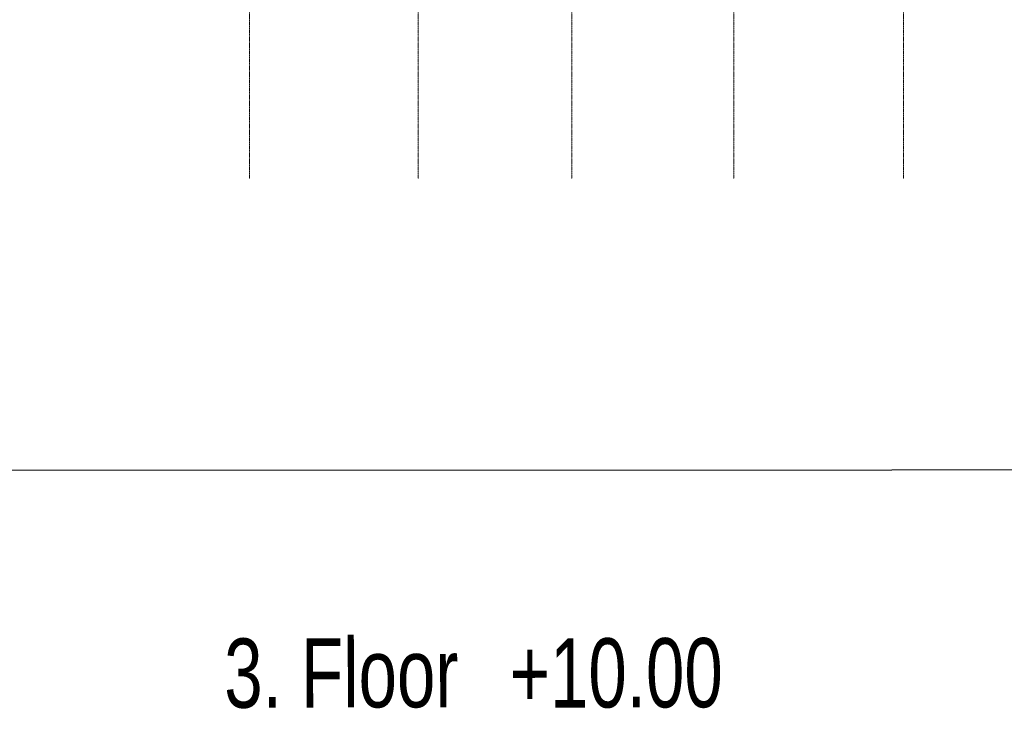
# Model space of a CAD drawing. Header units: millimetres. Extents: x -409347 to -76892, y 286088 to 1850972.
# Tile 262 of 364: x -310626 to -257834, y 1078482 to 1116542. Entities that reach past the tile are written whole.
import ezdxf

# ---------------------------------------------------------------- set-up
doc = ezdxf.new("R2010")
doc.units = ezdxf.units.MM
doc.linetypes.add('DGN Style 2', pattern=[3.08948, 1.853688, -1.235792])
doc.linetypes.add('DGN Style 4', pattern=[4.946257, 2.471584, -1.235792, 0.003089, -1.235792])
doc.layers.add('A_P_ACHS_HAR_X_X', color=70, linetype='DGN Style 4', lineweight=0, transparency=0.7)
for name, color, linetype, lineweight in [('A_P_ALLG_TXT_X_T', 7, 'Continuous', 0), ('A_P_WAND_BET_A_X', 25, 'Continuous', 0), ('A_P_WAND_BET_V_X', 131, 'DGN Style 2', 0)]:
    doc.layers.add(name, color=color, linetype=linetype, lineweight=lineweight)
doc.styles.add('HPP500-35', font='arial.ttf', dxfattribs={"width": 0.714286, "height": 1.75})

msp = doc.modelspace()

# ---------------------------------------------------------------- linework, layer by layer
at = {"layer": 'A_P_ACHS_HAR_X_X', "ltscale": 0.000466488, "transparency": 33554477}
for p, q in [((-298297, 1198014), (-298297, 1108014)), ((-289269, 1198014), (-289269, 1108014)), ((-281014, 1198014), (-281014, 1108014)), ((-272334, 1198014), (-272334, 1108014)), ((-263230, 1198014), (-263230, 1108014))]:
    msp.add_line(p, q, dxfattribs=at)
at = {"layer": 'A_P_WAND_BET_A_X', "ltscale": 0.01}
msp.add_3dface([(-409347, 1850972), (-87526, 1850972), (-87526, 286088), (-409347, 286088)], dxfattribs=at)
at = {"layer": 'A_P_WAND_BET_V_X'}
for points in [[(-393838, 1227393), (-393831, 1092383), (-110937, 1092398), (-110944, 1227408)], [(-393838, 1227383), (-393831, 1092383), (-110937, 1092398), (-110944, 1227398)]]:
    msp.add_3dface(points, dxfattribs=at)

# ---------------------------------------------------------------- texts
at = {"layer": 'A_P_ALLG_TXT_X_T', "linetype": 'Continuous', "style": 'HPP500-35', "width": 0.714286}
for s, p in [('3. Floor', (-299655, 1079638)), ('+10.00', (-284353, 1079638))]:
    msp.add_text(s, height=3711.3, rotation=0.1438, dxfattribs=at).set_placement(p)

doc.saveas('drawing.dxf')
